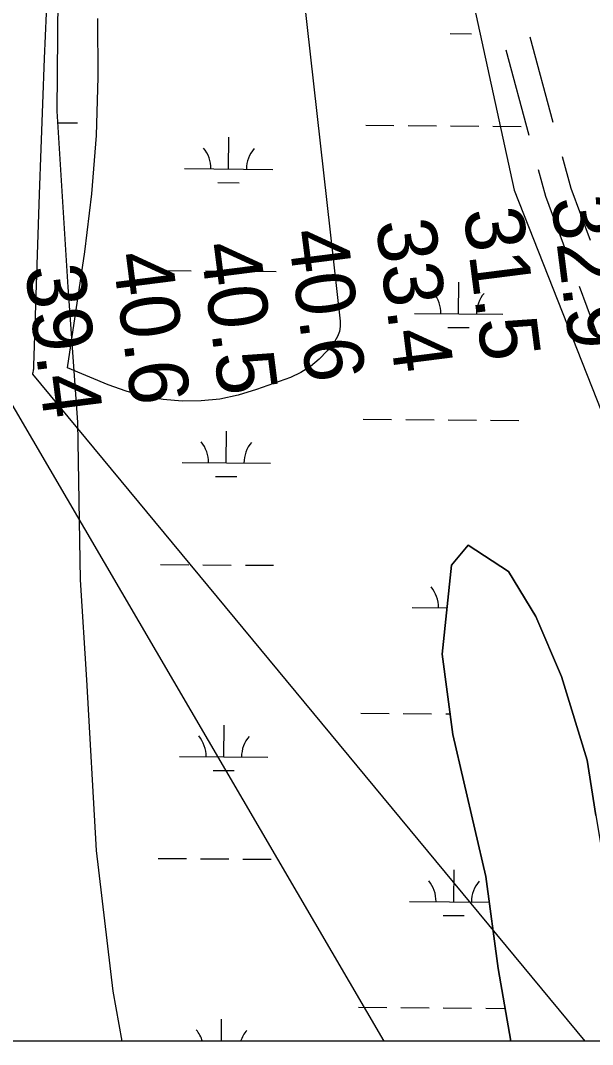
# Model space of a CAD drawing. Extents: x 3271442 to 3309282, y 752266 to 777610.
# Drawn here: x 3287941 to 3288588, y 757642 to 758801 of the extents above; entities that cross this region are included whole.
import ezdxf

# ---------------------------------------------------------------- set-up
doc = ezdxf.new("R2010")
doc.units = 0
for name, color, linetype in [('V-GRID-FRAM', 7, 'Continuous'), ('V-RIVR-RANG', 7, 'Continuous'), ('V-ROAD-CNTR', 7, 'Continuous'), ('V-SITE-VEGE', 7, 'Continuous'), ('V-TOPO-MAJR', 7, 'Continuous'), ('V-TOPO-MINR', 7, 'Continuous'), ('V-TOPO-SHOR', 7, 'Continuous'), ('V-WETL-SWMP', 7, 'Continuous')]:
    doc.layers.add(name, color=color, linetype=linetype)

msp = doc.modelspace()

# ---------------------------------------------------------------- linework, layer by layer
at = {"layer": 'V-GRID-FRAM'}
msp.add_lwpolyline([(3275591.3, 775827.4), (3307043.5, 775836.6), (3307056.7, 757650.8), (3275588.7, 757641.7), (3275591.3, 775827.4)], dxfattribs=at)
at = {"layer": 'V-ROAD-CNTR'}
for p, q in [((3288543.4, 758685.1), (3288517.3, 758781.6)), ((3288516.3, 758670.3), (3288490.2, 758766.8)), ((3288607.9, 758405.9), (3288572.9, 758499.6))]:
    msp.add_line(p, q, dxfattribs=at)
for points in [[(3288585.5, 758551.7), (3288563.6, 758610.5), (3288553.8, 758646.4)], [(3288558.9, 758537.1), (3288535, 758601.3), (3288526.7, 758631.7)]]:
    msp.add_lwpolyline(points, dxfattribs=at)
at = {"layer": 'V-SITE-VEGE'}
for p, q in [((3288385.6, 759129.8), (3288499.2, 758608.7)), ((3288499.2, 758608.7), (3288726.4, 758030.8)), ((3288447.2, 758206.9), (3288428.4, 758184)), ((3288492.9, 758176.9), (3288447.2, 758206.9)), ((3288428.4, 758184), (3288417.8, 758083.4)), ((3288523.6, 758126), (3288492.9, 758176.9)), ((3288552.6, 758058), (3288523.6, 758126)), ((3288417.8, 758083.4), (3288429.9, 757992.6)), ((3288581.8, 757963.4), (3288552.6, 758058)), ((3288429.9, 757992.6), (3288467.2, 757831.7)), ((3288591.7, 757900.9), (3288581.8, 757963.4)), ((3288467.2, 757831.7), (3288481.2, 757727.6)), ((3288481.2, 757727.6), (3288495.4, 757645.4)), ((3288495.4, 757645.4), (3287900.1, 757645.2))]:
    msp.add_line(p, q, dxfattribs=at)
at = {"layer": 'V-TOPO-MAJR'}
msp.add_line((3288352.3, 757645.4), (3287915.2, 758393.3), dxfattribs=at)
at = {"layer": 'V-TOPO-MINR'}
for p, q in [((3287968.1, 758757.5), (3287970.3, 758808.7)), ((3287966.1, 758706.4), (3287968.1, 758757.5)), ((3287964.2, 758655.2), (3287966.1, 758706.4)), ((3287962.4, 758604), (3287964.2, 758655.2)), ((3287956, 758409.8), (3287962.4, 758604)), ((3287955.2, 758402.7), (3287955.4, 758403.9)), ((3287955.4, 758403.9), (3287955.6, 758405.1)), ((3287955.6, 758405.1), (3287955.7, 758406.2)), ((3287955.7, 758406.2), (3287955.9, 758407.4)), ((3287955.9, 758408.6), (3287956, 758409.8)), ((3287955.9, 758407.4), (3287955.9, 758408.6)), ((3287954.7, 758400.3), (3287954.9, 758401.5)), ((3288579.5, 757645.4), (3287954.7, 758400.3)), ((3287954.9, 758401.5), (3287955.2, 758402.7))]:
    msp.add_line(p, q, dxfattribs=at)
for points in [[(3288226.9, 759132), (3288302.5, 758460.1), (3288302.5, 758454.1), (3288301.6, 758448.4), (3288299.3, 758443), (3288296.2, 758437.8), (3288287.5, 758426.7), (3288278.6, 758417.2), (3288268.9, 758408.8), (3288257.9, 758402.2), (3288246, 758396.7), (3288207.7, 758382.8), (3288187.1, 758376.6), (3288166.2, 758372.1), (3288145, 758370.1), (3288123.5, 758369.7), (3288102, 758371.7), (3288080.9, 758375.2), (3288060.3, 758381), (3288040, 758388.2), (3287994, 758407.4), (3287994, 758407.4)], [(3287994, 758407.4), (3288013.5, 758538.7), (3288021.4, 758604.5), (3288026.8, 758670.3), (3288028.7, 758736.4), (3288028.1, 758802.7)]]:
    msp.add_lwpolyline(points, dxfattribs=at)
at = {"layer": 'V-TOPO-SHOR'}
msp.add_lwpolyline([(3288495.4, 757645.4), (3288481.2, 757727.6), (3288467.2, 757831.7), (3288429.9, 757992.6), (3288417.8, 758083.4), (3288428.4, 758184), (3288447.2, 758206.9), (3288492.9, 758176.9), (3288523.6, 758126), (3288552.6, 758058), (3288581.8, 757963.4), (3288591.7, 757900.9), (3288607.6, 757804.4), (3288625.2, 757745.8), (3288652.4, 757660.7), (3288660.1, 757645.5)], dxfattribs=at)
at = {"layer": 'V-WETL-SWMP'}
for p, q in [((3287982.1, 758698.1), (3287983.8, 758889.4)), ((3288426.9, 758785.8), (3288450.9, 758785.6)), ((3287994.8, 758498.9), (3287982.1, 758698.1)), ((3287983, 758684.8), (3288005.3, 758684.6)), ((3288331.2, 758682), (3288363.2, 758681.7)), ((3288379.2, 758681.6), (3288411.2, 758681.3)), ((3288427.2, 758681.2), (3288459.2, 758680.9)), ((3288475.2, 758680.8), (3288507.2, 758680.5)), ((3288176.2, 758632.5), (3288176.5, 758668.5)), ((3288126.2, 758632.9), (3288226.2, 758632.1)), ((3288164.1, 758617.2), (3288188.1, 758617)), ((3288101.9, 758517.7), (3288133.9, 758517.4)), ((3288149.9, 758517.3), (3288181.9, 758517)), ((3288197.9, 758516.9), (3288229.9, 758516.6)), ((3288005.6, 758345.9), (3287994.8, 758498.9)), ((3288436.3, 758468.5), (3288436.6, 758504.5)), ((3288386.3, 758468.9), (3288486.3, 758468.1)), ((3288424.2, 758453.2), (3288448.2, 758453)), ((3288008.6, 758167.4), (3288005.6, 758345.9)), ((3288328.5, 758349.3), (3288360.5, 758349)), ((3288376.5, 758348.9), (3288408.5, 758348.6)), ((3288424.5, 758348.5), (3288456.5, 758348.2)), ((3288472.5, 758348.1), (3288504.5, 758347.8)), ((3288173.5, 758299.8), (3288173.8, 758335.8)), ((3288123.5, 758300.2), (3288223.5, 758299.4)), ((3288161.4, 758284.5), (3288185.4, 758284.3)), ((3288447.2, 758206.9), (3288428.4, 758184)), ((3288492.9, 758176.9), (3288447.2, 758206.9)), ((3288099.1, 758185), (3288131.1, 758184.7)), ((3288147.1, 758184.6), (3288179.1, 758184.3)), ((3288195.1, 758184.2), (3288227.1, 758184)), ((3288428.4, 758184), (3288417.8, 758083.4)), ((3288523.6, 758126), (3288492.9, 758176.9)), ((3288015.8, 758054.2), (3288008.6, 758167.4)), ((3288383.6, 758136.2), (3288423.4, 758135.9)), ((3288552.6, 758058), (3288523.6, 758126)), ((3288421.4, 758120.5), (3288421.7, 758120.5)), ((3288417.8, 758083.4), (3288429.9, 757992.6)), ((3288581.8, 757963.4), (3288552.6, 758058)), ((3288026.9, 757861.4), (3288015.8, 758054.2)), ((3288325.7, 758016.6), (3288357.7, 758016.4)), ((3288373.7, 758016.2), (3288405.7, 758016)), ((3288421.7, 758015.8), (3288426.8, 758015.8)), ((3288170.7, 757967.2), (3288171, 758003.2)), ((3288429.9, 757992.6), (3288467.2, 757831.7)), ((3288120.7, 757967.6), (3288220.7, 757966.8)), ((3288591.7, 757900.9), (3288581.8, 757963.4)), ((3288158.6, 757951.8), (3288182.6, 757951.6)), ((3288045.7, 757702.1), (3288026.9, 757861.4)), ((3288096.4, 757852.3), (3288128.4, 757852.1)), ((3288144.4, 757851.9), (3288176.4, 757851.7)), ((3288192.4, 757851.6), (3288224.4, 757851.3)), ((3288430.8, 757803.2), (3288431.1, 757839.2)), ((3288467.2, 757831.7), (3288481.2, 757727.6)), ((3288380.8, 757803.6), (3288471.1, 757802.8)), ((3288418.7, 757787.8), (3288442.7, 757787.6)), ((3288481.2, 757727.6), (3288495.4, 757645.4)), ((3288055.7, 757645.3), (3288045.7, 757702.1)), ((3288323, 757684), (3288355, 757683.7)), ((3288371, 757683.6), (3288403, 757683.3)), ((3288419, 757683.2), (3288451, 757682.9)), ((3288467, 757682.8), (3288489, 757682.6)), ((3288168.1, 757645.3), (3288168.3, 757670.5)), ((3288495.4, 757645.4), (3288055.7, 757645.3))]:
    msp.add_line(p, q, dxfattribs=at)
for centre, start, end in [((3288121, 758633.4), 358.7563, 40.2999), ((3288231.5, 758632.5), 138.7563, 180.2999), ((3288381.1, 758469.4), 358.7563, 40.2999), ((3288491.6, 758468.5), 138.7563, 180.2999), ((3288118.2, 758300.8), 358.7563, 40.2999), ((3288228.7, 758299.9), 138.7563, 180.2999), ((3288378.3, 758136.8), 358.7563, 40.2999), ((3288115.5, 757968.1), 358.7563, 40.2999), ((3288226, 757967.2), 138.7563, 180.2999), ((3288375.6, 757804.1), 358.7563, 40.2999), ((3288486.1, 757803.2), 138.7563, 180.2999), ((3288112.8, 757635.4), 16.2709, 40.2999), ((3288223.2, 757634.5), 138.7563, 162.1603)]:
    msp.add_arc(centre, 35.2, start, end, dxfattribs=at)

# ---------------------------------------------------------------- texts
at = {"layer": 'V-RIVR-RANG'}
for s, p in [('32.9', (3288540.7, 758598.5)), ('31.5', (3288441.6, 758585.4)), ('33.4', (3288342.5, 758572.5)), ('40.6', (3288243.1, 758561.4)), ('40.5', (3288144.1, 758546.7)), ('40.6', (3288044.7, 758535.6)), ('39.4', (3287945.8, 758520.9))]:
    msp.add_text(s, height=67, rotation=277.2683, dxfattribs=at).set_placement(p)

doc.saveas('drawing.dxf')
